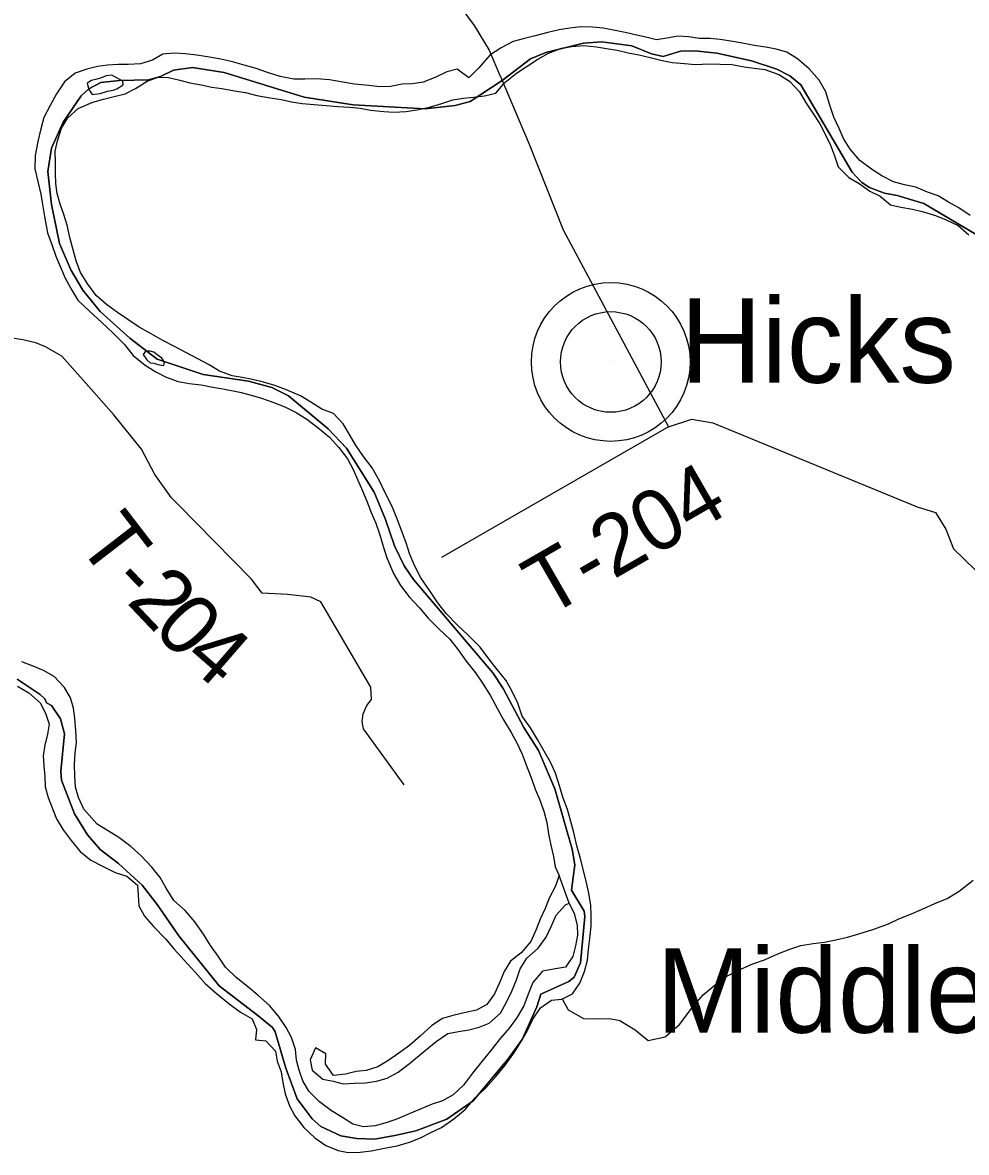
# Model space of a CAD drawing. Extents: x 1310247 to 1664935, y 284496 to 704931.
# Drawn here: x 1525623 to 1530293, y 494606 to 500197 of the extents above; entities that cross this region are included whole.
import ezdxf

# ---------------------------------------------------------------- set-up
doc = ezdxf.new("R2010")
doc.units = 0
for name, color, linetype in [('GM_X_Adjacent_County', 7, 'Continuous'), ('GM_X_City_Street', 7, 'Continuous'), ('GM_X_County_Road_Text', 7, 'Continuous'), ('GM_X_County_Subdivision_Text', 7, 'Continuous'), ('GM_X_Interstate_Route', 7, 'Continuous'), ('GM_X_Major_River_Text', 7, 'Continuous'), ('GM_X_Minor_River_Text', 7, 'Continuous'), ('GM_X_Township_Subdivision', 7, 'Continuous'), ('GM_X_Township_Subdivision_Text', 7, 'Continuous'), ('GM_X_Unincorporated', 7, 'Continuous')]:
    doc.layers.add(name, color=color, linetype=linetype)

msp = doc.modelspace()

# ---------------------------------------------------------------- linework, layer by layer
at = {"layer": 'GM_X_Adjacent_County'}
for points in [[(1525596.4, 496947.3), (1525709.9, 496872.7), (1525733.5, 496850.8), (1525741.5, 496830.8), (1525765.4, 496816.8), (1525811, 496752.2), (1525830.4, 496677.5), (1525811.8, 496492), (1525816.2, 496448.4), (1525879.3, 496281.1), (1525944, 496177.2), (1526006.8, 496104.3), (1526098.1, 496035.7), (1526214, 495927.8), (1526289.2, 495833.2), (1526395.4, 495677.5), (1526595.4, 495430.8), (1526787.5, 495284.1), (1526859, 495224.1), (1526873.3, 495203.5), (1526926.2, 495022.2), (1526981.7, 494871.8), (1527055.5, 494772.8), (1527098.7, 494734.8), (1527197.3, 494687.8), (1527277.5, 494674.4), (1527364.7, 494672.3), (1527465, 494689.3), (1527569.1, 494712.1), (1527722.7, 494770.2), (1527851.6, 494861.1), (1528025.1, 495069.8), (1528094.7, 495165.6), (1528167.3, 495325.7), (1528186.7, 495389.9), (1528325.6, 495451.3), (1528352.1, 495472.9), (1528384, 495544.7), (1528405.1, 495772.9), (1528401.9, 495799.9), (1528338.7, 495903.5), (1528354.9, 496029.5), (1528342.9, 496106.7), (1528256.8, 496404.7), (1528175.2, 496594.1), (1528102.5, 496708), (1528001.3, 496902.2), (1527949.5, 496978.7), (1527557.8, 497440.9), (1527510.8, 497508.9), (1527462.9, 497607.7), (1527419.3, 497737.4), (1527362.3, 497872.9), (1527225.9, 498091.6), (1527135.5, 498186.8), (1526939.5, 498349.3), (1526855.5, 498391.6), (1526740.2, 498423.2), (1526516.1, 498456.1), (1526289.6, 498531), (1526154.5, 498634.8), (1526007.2, 498767.5), (1525921.5, 498872.6), (1525862.4, 498972.9), (1525805, 499104.3), (1525765.9, 499296.7), (1525748.7, 499459.6), (1525766.6, 499575.3), (1525824.1, 499704.3), (1525913, 499835.1), (1525951.4, 499868.6), (1526009.5, 499900.7), (1526102.2, 499910.8), (1526246.5, 499914.3), (1526304.6, 499930.5), (1526369.6, 499962), (1526463.7, 499974.3), (1526620.4, 499950.2), (1527016.1, 499827.6), (1527258.8, 499790.7), (1527614.7, 499770), (1527762.6, 499787.4), (1527837.1, 499806.4), (1527995.8, 499909.5), (1528135.2, 500016.7), (1528211.1, 500049.5), (1528397.7, 500095.2), (1528489.2, 500102.1), (1528637, 500081.6), (1528735, 500042.6), (1528792.8, 500029.8), (1528878.7, 500056.2), (1528949.6, 500056.8), (1529057.5, 500044.8), (1529228.9, 500006.9), (1529354.1, 499966.9), (1529419.3, 499933.2), (1529472.8, 499888.4), (1529727.3, 499456.2), (1529774.8, 499404.8), (1529814, 499380.3), (1529887, 499353.6), (1529949.3, 499340.5), (1530082.7, 499300.9), (1530340.5, 499148.9)], [(1530340.5, 499148.9), (1530082.7, 499300.9), (1529949.3, 499340.5), (1529887, 499353.6), (1529814, 499380.3), (1529774.8, 499404.8), (1529727.3, 499456.2), (1529472.8, 499888.4), (1529419.3, 499933.2), (1529354.1, 499966.9), (1529228.9, 500006.9), (1529057.5, 500044.8), (1528949.6, 500056.8), (1528878.7, 500056.2), (1528792.8, 500029.8), (1528735, 500042.6), (1528637, 500081.6), (1528489.2, 500102.1), (1528397.7, 500095.2), (1528211.1, 500049.5), (1528135.2, 500016.7), (1527995.8, 499909.5), (1527837.1, 499806.4), (1527762.6, 499787.4), (1527614.7, 499770), (1527258.8, 499790.7), (1527016.1, 499827.6), (1526620.4, 499950.2), (1526463.7, 499974.3), (1526369.6, 499962), (1526304.6, 499930.5), (1526246.5, 499914.3), (1526102.2, 499910.8), (1526009.5, 499900.7), (1525951.4, 499868.6), (1525913, 499835.1), (1525824.1, 499704.3), (1525766.6, 499575.3), (1525748.7, 499459.6), (1525765.9, 499296.7), (1525805, 499104.3), (1525862.4, 498972.9), (1525921.5, 498872.6), (1526007.2, 498767.5), (1526154.5, 498634.8), (1526289.6, 498531), (1526516.1, 498456.1), (1526740.2, 498423.2), (1526855.5, 498391.6), (1526939.5, 498349.3), (1527135.5, 498186.8), (1527225.9, 498091.6), (1527362.3, 497872.9), (1527419.3, 497737.4), (1527462.9, 497607.7), (1527510.8, 497508.9), (1527557.8, 497440.9), (1527949.5, 496978.7), (1528001.3, 496902.2), (1528102.5, 496708), (1528175.2, 496594.1), (1528256.8, 496404.7), (1528342.9, 496106.7), (1528354.9, 496029.5), (1528338.7, 495903.5), (1528401.9, 495799.9), (1528405.1, 495772.9), (1528384, 495544.7), (1528352.1, 495472.9), (1528325.6, 495451.3), (1528186.7, 495389.9), (1528167.3, 495325.7), (1528094.7, 495165.6), (1528025.1, 495069.8), (1527851.6, 494861.1), (1527722.7, 494770.2), (1527569.1, 494712.1), (1527465, 494689.3), (1527364.7, 494672.3), (1527277.5, 494674.4), (1527197.3, 494687.8), (1527098.7, 494734.8), (1527055.5, 494772.8), (1526981.7, 494871.8), (1526926.2, 495022.2), (1526873.3, 495203.5), (1526859, 495224.1), (1526787.5, 495284.1), (1526595.4, 495430.8), (1526395.4, 495677.5), (1526289.2, 495833.2), (1526214, 495927.8), (1526098.1, 496035.7), (1526006.8, 496104.3), (1525944, 496177.2), (1525879.3, 496281.1), (1525816.2, 496448.4), (1525811.8, 496492), (1525830.4, 496677.5), (1525811, 496752.2), (1525765.4, 496816.8), (1525741.5, 496830.8), (1525733.5, 496850.8), (1525709.9, 496872.7), (1525596.4, 496947.3)]]:
    msp.add_lwpolyline(points, dxfattribs=at)
at = {"layer": 'GM_X_City_Street'}
msp.add_line((1528327.2, 495840.2), (1528277.7, 495975.8), dxfattribs=at)
for points in [[(1529022.6, 500118.6), (1528972.2, 500117.6), (1528918.1, 500126.8), (1528865.8, 500129.9), (1528811.2, 500119), (1528758.7, 500112.1), (1528706.6, 500125.2), (1528654.5, 500136.3), (1528604.3, 500147.4), (1528554.2, 500158.5), (1528496.1, 500169.8), (1528443.8, 500174.9), (1528383.4, 500176.1), (1528330.9, 500169.2), (1528278.4, 500160.3), (1528221.7, 500147.4), (1528158.9, 500130.6), (1528100.2, 500115.8), (1528049.6, 500102.8), (1527990.6, 500071.9), (1527935.4, 500034.9), (1527879.8, 499973.8), (1527830.4, 499922.7), (1527772.9, 499966), (1527722.3, 499953), (1527667.3, 499926.1), (1527604.4, 499901.3), (1527551.9, 499894.4), (1527501.5, 499891.4), (1527442.9, 499880.6), (1527388.5, 499879.7), (1527336.2, 499884.8), (1527265.9, 499892.3), (1527197.7, 499903.8), (1527141.5, 499913), (1527077.1, 499918.3), (1527018.7, 499917.6), (1526964.3, 499916.7), (1526898.1, 499930.1), (1526834.1, 499949.5), (1526774.1, 499970.9), (1526720.1, 499986), (1526662, 500003.3), (1526603.9, 500016.6), (1526547.7, 500025.8), (1526485.5, 500035.1), (1526427.2, 500042.4), (1526372.9, 500045.5), (1526316.5, 500040.7), (1526265.5, 500011.6), (1526206.7, 499992.8), (1526146.2, 499990), (1526095.9, 499989), (1526043.4, 499986.1), (1525993, 499979.2), (1525940.3, 499966.2), (1525883.5, 499947.3), (1525830.3, 499904.2), (1525790.8, 499844.8), (1525759.4, 499787.3), (1525727.9, 499727.7), (1525712.7, 499671.8), (1525699.3, 499607.8), (1525685.7, 499539.8), (1525684.4, 499473.6), (1525699.2, 499411), (1525714, 499348.5), (1525720.9, 499296.1), (1525731.8, 499237.7), (1525746.2, 499157), (1525769.1, 499094.3), (1525788.1, 499041.7), (1525811.2, 498987), (1525834.2, 498932.3), (1525867.2, 498873.4), (1525896.3, 498822.6), (1525955.6, 498767.2), (1526012.9, 498713.8), (1526070.2, 498662.4), (1526125.4, 498605), (1526170.6, 498549.8), (1526230, 498502.4), (1526281.7, 498469.2), (1526333.4, 498442), (1526393.4, 498420.7), (1526447.6, 498411.5), (1526505.8, 498404.3), (1526564, 498393), (1526614.2, 498383.9), (1526698.4, 498368.1), (1526754.5, 498352.9), (1526804.5, 498337.8), (1526860.5, 498318.5), (1526920.4, 498295.2), (1526976.2, 498267.9), (1527029.9, 498234.7), (1527085.4, 498191.4), (1527140.8, 498146), (1527188.1, 498094.8), (1527231.2, 498037.7), (1527260.3, 497982.9)], [(1530311.2, 499242.3), (1530255.6, 499279.6), (1530203.9, 499308.8), (1530152.2, 499340), (1530100.2, 499357.1), (1530042.3, 499382.4), (1529986.1, 499393.7), (1529932.1, 499408.8), (1529874.3, 499438.2), (1529822.6, 499471.4), (1529765.1, 499514.8), (1529718, 499570), (1529684.8, 499622.8), (1529663.7, 499673.5), (1529636.7, 499728.3), (1529615.9, 499793), (1529597, 499853.6), (1529564, 499912.5), (1529514.8, 499967.8), (1529457.5, 500017.1), (1529403.8, 500050.4), (1529351.7, 500065.5), (1529299.6, 500074.7), (1529243.4, 500083.9), (1529193.2, 500092.9), (1529137.1, 500104.1), (1529074.9, 500113.5), (1529022.6, 500118.6)], [(1527239.8, 498158), (1527208.7, 498210.9), (1527161.4, 498262.1), (1527103.4, 498283.3), (1527049.8, 498318.6), (1526998.1, 498349.8), (1526924.2, 498381.5), (1526870.3, 498400.7), (1526814.2, 498417.9), (1526760.1, 498431.1), (1526710, 498440.2), (1526659.8, 498449.2), (1526597.9, 498472.6), (1526546.2, 498503.8), (1526490.4, 498533.1), (1526430.7, 498564.5), (1526374.9, 498593.8), (1526317.1, 498623.1), (1526259.4, 498656.4), (1526199.7, 498689.8), (1526144.1, 498727.1), (1526092.4, 498762.3), (1526038.9, 498801.6), (1525987.5, 498846.8), (1525946.3, 498901.9), (1525909.3, 498960.9), (1525888.3, 499017.5), (1525873.3, 499072.1), (1525856.5, 499132.7), (1525843.7, 499195.2), (1525826.7, 499247.7), (1525809.6, 499298.3), (1525794.6, 499350.8), (1525787.6, 499401.2), (1525786.6, 499451.4), (1525785.7, 499505.6), (1525784.8, 499559.8), (1525796, 499611.8), (1525815.4, 499673.7), (1525846.7, 499725.2), (1525898, 499772.3), (1525971.2, 499802.9), (1526023.8, 499817.9), (1526076.5, 499830.8), (1526131.1, 499843.8), (1526182, 499870.8), (1526239.2, 499907.8), (1526293.9, 499926.7), (1526344.3, 499925.6), (1526400.4, 499912.4), (1526450.4, 499899.3), (1526506.6, 499888.1), (1526558.7, 499877), (1526608.9, 499869.9), (1526671.1, 499858.6), (1526725.3, 499851.4), (1526781.4, 499836.2), (1526837.6, 499827), (1526901.8, 499815.6), (1526953.9, 499804.5), (1527006.1, 499797.3), (1527066.4, 499792.1), (1527124.7, 499786.8), (1527183, 499781.6), (1527241.4, 499778.4), (1527293.6, 499773.3), (1527343.8, 499764.2), (1527410.1, 499756.8), (1527460.4, 499753.7), (1527518.8, 499756.5), (1527573.4, 499765.4), (1527636.1, 499778.1), (1527696.9, 499797), (1527751.6, 499813.9), (1527804.1, 499822.8), (1527854.6, 499827.8), (1527909.1, 499834.7), (1527963.8, 499847.6), (1528009.2, 499900.9), (1528066.5, 499945.8), (1528119.6, 499980.9), (1528172.7, 500015.9), (1528225.6, 500044.9), (1528288.6, 500069.7), (1528341.1, 500078.6), (1528399.6, 500083.4), (1528461.9, 500076.1), (1528512.1, 500069), (1528564.3, 500059.9), (1528618.4, 500046.7), (1528672.5, 500037.6), (1528728.6, 500024.4), (1528786.7, 500009.1), (1528836.9, 500000), (1528897.2, 499994.7), (1528951.4, 499989.6), (1529020, 499992.2), (1529072.3, 499991.1), (1529132.7, 499989.8), (1529192.9, 499978.5), (1529243.1, 499971.4)], [(1526064.6, 499937.5), (1526036.3, 499934.1), (1526007.9, 499922.6), (1525989.6, 499917), (1525963.3, 499909.5), (1525942.9, 499897.9), (1525950.3, 499865.6), (1525967.9, 499841.1), (1526006.3, 499846.4), (1526042.8, 499857.6), (1526071.1, 499863.1), (1526089.3, 499868.7)], [(1526089.3, 499868.7), (1526119.9, 499888.2), (1526118.3, 499906.3), (1526064.6, 499937.5)], [(1529243.1, 499971.4), (1529295.3, 499964.3), (1529365.3, 499940.8), (1529416.9, 499907.5), (1529466.1, 499854.3), (1529497.3, 499803.5), (1529532.4, 499748.5), (1529567.5, 499695.6), (1529594.7, 499644.8), (1529619.7, 499590.1), (1529640.8, 499537.4), (1529657.7, 499482.9), (1529711, 499429.5), (1529762.8, 499400.3), (1529814.3, 499363.1), (1529866.2, 499337.9), (1529917.6, 499294.7), (1529967.7, 499283.6), (1530025.9, 499274.4), (1530080, 499261.2), (1530140, 499241.9), (1530191.9, 499220.7), (1530251.8, 499193.3), (1530305.2, 499146)], [(1526289.5, 498553.4), (1526271.6, 498565.8), (1526253.6, 498570.2), (1526231.4, 498570.6), (1526219, 498554.8), (1526238.6, 498528.3), (1526254.4, 498513.9), (1526272.5, 498511.5), (1526292.5, 498505.1), (1526322.6, 498500.5)], [(1526322.6, 498500.5), (1526324.9, 498516.5), (1526311.3, 498536.8), (1526289.5, 498553.4)], [(1526081, 495991.6), (1526139, 495972.3), (1526192.4, 495929), (1526195.4, 495878.8), (1526198.4, 495826.5), (1526225.5, 495775.8), (1526272.7, 495722.5), (1526329.9, 495663.1), (1526373.1, 495612), (1526422.3, 495556.8), (1526477.4, 495497.4), (1526526.6, 495442.1), (1526580, 495394.8), (1526643.4, 495343.3), (1526700.9, 495300), (1526758.6, 495266.6), (1526779.6, 495214), (1526774.6, 495163.9), (1526826.8, 495158.8), (1526874.1, 495107.6), (1526883.1, 495057.2), (1526902.1, 495004.6), (1526911.1, 494952.2), (1526922, 494895.8), (1526943, 494837.1), (1526970.1, 494786.3), (1527015.2, 494729.2), (1527068.5, 494677.8), (1527124.1, 494640.5), (1527184, 494615.2), (1527234.2, 494606.1), (1527292.6, 494606.9), (1527347.1, 494613.8), (1527413.8, 494626.5), (1527476.5, 494639.2), (1527537.3, 494656), (1527592.1, 494679), (1527643, 494704), (1527695.9, 494729), (1527757.2, 494771.9), (1527812.5, 494818.9), (1527864.1, 494878.1), (1527915.4, 494925.2), (1527964.9, 494982.4), (1528010.4, 495037.6), (1528053.9, 495097), (1528089.4, 495154.5), (1528120.7, 495210), (1528148.1, 495265.7), (1528185.5, 495321.1), (1528240.7, 495360.1), (1528291.1, 495365.1), (1528344, 495390.1), (1528379.3, 495443.6), (1528402.7, 495501.3), (1528417.9, 495557.2), (1528423.1, 495611.3), (1528430.3, 495665.4), (1528435.6, 495725.5), (1528436.6, 495777.7), (1528433.7, 495828), (1528424.9, 495888.4), (1528412, 495948.9), (1528397.1, 496005.4), (1528384.1, 496059.9), (1528365.3, 496122.5), (1528350.6, 496189.1), (1528335.6, 496243.6), (1528318.7, 496302.2), (1528297.7, 496358.9), (1528278.9, 496419.5), (1528260, 496482.1), (1528235, 496536.9), (1528203.9, 496591.8), (1528170.9, 496648.7), (1528135.9, 496707.6), (1528094.8, 496764.7), (1528074, 496829.4), (1528043, 496890.3), (1528013.9, 496943.1), (1527970.7, 496996.2), (1527929.5, 497049.3), (1527886.4, 497106.4), (1527827.2, 497165.9), (1527775.9, 497213.1), (1527718.7, 497272.5), (1527677.5, 497325.6), (1527638.5, 497384.7), (1527593.5, 497449.9), (1527562.6, 497510.8), (1527537.6, 497569.5), (1527520.6, 497622), (1527497.7, 497682.8), (1527476.8, 497741.4), (1527449.9, 497806.2), (1527417, 497869.2), (1527388.1, 497930), (1527353.1, 497993), (1527310, 498050.1), (1527270.9, 498107.2), (1527239.8, 498158)], [(1527260.3, 497982.9), (1527281.4, 497932.3), (1527304.5, 497879.6), (1527325.5, 497828.9), (1527348.5, 497772.2), (1527371.6, 497719.5), (1527388.6, 497667), (1527405.6, 497610.4), (1527424.4, 497547.8), (1527459, 497470.7), (1527492, 497411.8), (1527535.2, 497354.7), (1527586.4, 497301.4), (1527629.6, 497250.3), (1527682.9, 497197), (1527736.2, 497145.7), (1527777.4, 497092.6), (1527818.5, 497037.5), (1527863.6, 496978.4), (1527898.8, 496927.4), (1527935.8, 496868.4), (1527972.7, 496801.4), (1528001.7, 496746.6), (1528040.7, 496683.5), (1528067.8, 496632.8), (1528094.8, 496576), (1528119.7, 496511.2), (1528140.7, 496456.5), (1528159.7, 496403.9), (1528180.8, 496353.3), (1528201.7, 496294.6), (1528216.7, 496238.1), (1528225.6, 496181.7), (1528236.5, 496127.2), (1528249.4, 496070.8), (1528258.4, 496018.4), (1528277.7, 495975.8)], [(1528327.2, 495840.2), (1528352.3, 495787.5), (1528367.2, 495731), (1528368.2, 495680.7), (1528359, 495628.7), (1528345.8, 495574.8), (1528308.5, 495523.4), (1528249.9, 495512.5), (1528195.3, 495503.6), (1528147.8, 495446.4), (1528124.5, 495388.7), (1528103.1, 495330.9), (1528069.7, 495275.3), (1528032.4, 495221.9), (1527987, 495170.7), (1527937.4, 495109.5), (1527896, 495056.1), (1527848.5, 494998.9), (1527805, 494939.5), (1527753.6, 494890.4), (1527700.6, 494861.4), (1527649.9, 494844.4), (1527587, 494817.6), (1527536.2, 494796.6), (1527477.3, 494771.7), (1527426.6, 494754.7), (1527367.8, 494737.9), (1527309.3, 494733), (1527257.2, 494746.2), (1527205.6, 494779.4), (1527151.9, 494812.6), (1527092.4, 494856.1), (1527039.1, 494909.4), (1527010, 494960.2), (1526990.9, 495012.8), (1526977.9, 495063.3), (1526972.9, 495115.6), (1526954, 495174.2), (1526926.9, 495225), (1526889.8, 495280), (1526844.6, 495333.1), (1526787.2, 495384.5), (1526735.8, 495427.7), (1526680.3, 495471.1), (1526627, 495522.4), (1526589.9, 495577.4), (1526552.7, 495630.4), (1526517.6, 495685.3), (1526474.6, 495746.4), (1526427.4, 495803.6), (1526372.1, 495853), (1526333.1, 495914), (1526304, 495966.9), (1526262.8, 496017.9), (1526209.5, 496073.2), (1526158.2, 496120.5), (1526098.7, 496163.9), (1526043, 496199.2), (1525991.3, 496230.4), (1525926.4, 496304), (1525899.4, 496362.8), (1525884.4, 496413.4), (1525881.5, 496469.6), (1525880.7, 496525.9), (1525883.9, 496584), (1525889, 496634.1), (1525886.1, 496692.4), (1525881.4, 496754.8), (1525874.4, 496805.1), (1525859.3, 496855.6), (1525830.2, 496906.4), (1525779, 496961.7), (1525727.2, 496990.9), (1525675.3, 497012.1), (1525619.4, 497033.3)], [(1525598.7, 496913.3), (1525654.4, 496880), (1525709.8, 496830.6), (1525736.9, 496779.9), (1525753.9, 496725.3), (1525746.8, 496675.3), (1525733.6, 496621.3), (1525724.5, 496569.3), (1525727.5, 496519), (1525732.4, 496466.7), (1525735.4, 496414.5), (1525750.4, 496362), (1525769.5, 496311.4), (1525790.5, 496256.7), (1525823.6, 496201.8), (1525862.7, 496148.8), (1525907.9, 496095.6), (1525961.4, 496052.3), (1526021.2, 496021), (1526081, 495991.6)], [(1528277.7, 495975.8), (1528258.4, 495920), (1528229, 495864.4), (1528207.8, 495812.6), (1528184.6, 495760.9), (1528163.4, 495709.1), (1528137.9, 495649.4), (1528090.5, 495594.2), (1528037.3, 495553.1), (1528006, 495501.6), (1527982.7, 495445.8), (1527957.3, 495390.1), (1527920, 495338.7), (1527869.1, 495309.7), (1527808.4, 495296.9), (1527757.8, 495285.9), (1527701.1, 495269), (1527648, 495234), (1527590.5, 495181), (1527537.2, 495135.9), (1527484, 495096.8), (1527430.9, 495059.8), (1527379.9, 495028.8), (1527323.2, 495011.9), (1527272.7, 495006.9), (1527220.1, 494993.9), (1527161.6, 494987.1), (1527122.4, 495042.2), (1527123.5, 495094.3), (1527071.8, 495123.5), (1527046.4, 495063.8), (1527055.4, 495013.5), (1527108.8, 494968.2), (1527159, 494959.1), (1527209, 494946), (1527265.5, 494948.8), (1527319.9, 494949.7), (1527374.4, 494958.6), (1527427.1, 494973.5), (1527482.1, 495002.5), (1527537.3, 495045.5), (1527615.2, 495110.2), (1527668.5, 495155.2), (1527727.7, 495194.2), (1527780.3, 495205.1), (1527830.8, 495212.1), (1527881.4, 495225.1), (1527932.2, 495246.1), (1527987.6, 495295.1), (1528019, 495352.7), (1528044.2, 495404.4), (1528067.5, 495460.1), (1528084.8, 495514), (1528118.1, 495567.5), (1528173.5, 495616.5), (1528212.9, 495671.9), (1528240.3, 495727.6), (1528263.5, 495779.3), (1528308.9, 495830.6), (1528327.2, 495840.2)]]:
    msp.add_lwpolyline(points, dxfattribs=at)
at = {"layer": 'GM_X_County_Road_Text'}
for points in [[(1526396, 502562.3), (1526663.7, 502071.8), (1526842.1, 501790.2), (1527041.7, 501454.3), (1527206.4, 501197), (1527247.3, 501116.2), (1527267.7, 501011.6), (1527294.4, 500918.9), (1527299.5, 500860.7), (1527348.8, 500805.8), (1527642.9, 500474.4), (1527857.3, 500182.3), (1527931.7, 500060.8), (1527986.4, 499931.8), (1527986.8, 499930.7)], [(1527986.8, 499930.7), (1527995.8, 499909.5), (1528129.3, 499594.5), (1528297.4, 499170.8), (1528584.2, 498634.9), (1528818.4, 498196.1), (1528933.5, 498234.4), (1529037.7, 498216.8), (1530049.5, 497800), (1530139.5, 497772.5), (1530190.4, 497689.5), (1530229.1, 497592.6), (1530335.9, 497488.7), (1531182.8, 496930.1), (1531691.1, 496683.6), (1531814.7, 496621.5), (1531957.5, 496509), (1532298, 496186.8), (1532744.4, 495709.7)]]:
    msp.add_lwpolyline(points, dxfattribs=at)
at = {"layer": 'GM_X_County_Subdivision_Text'}
for points in [[(1525975.7, 498367.9), (1525816.6, 498545.5), (1525737, 498592.8), (1525689.1, 498611.6), (1525625, 498626.7), (1525570.9, 498635.5), (1525409.7, 498728.3), (1525190.2, 498952.3), (1525019.6, 499089.3), (1524771.4, 499243.2)], [(1527510.9, 496425.6), (1527310.3, 496701.5), (1527302.8, 496737.7), (1527307.4, 496775.7), (1527326.2, 496817.5), (1527348.7, 496847.3), (1527345.7, 496907.5), (1527099.2, 497330.4), (1527049.3, 497353.2), (1526935.1, 497367), (1526808.6, 497373), (1526755.4, 497442), (1526390.8, 497813.9), (1526360, 497845.2), (1526277.5, 497960.8), (1526211.2, 498086.2), (1526075.2, 498256.7), (1525975.7, 498367.9)], [(1528818.4, 498196.1), (1527781.7, 497599.5)]]:
    msp.add_lwpolyline(points, dxfattribs=at)
at = {"layer": 'GM_X_Major_River_Text'}
msp.add_line((1528533.3, 498517.5), (1528533.3, 498517.5), dxfattribs=at)
at = {"layer": 'GM_X_Minor_River_Text'}
msp.add_lwpolyline([(1528294.5, 495362.9), (1528321.7, 495312.2), (1528397.5, 495268.6), (1528455.9, 495267.4), (1528526.5, 495268.1), (1528578.7, 495259), (1528654.5, 495213.4), (1528717.9, 495159.9), (1528802.9, 495178.4), (1528872.7, 495239.3), (1528938.9, 495326.3), (1528990.5, 495385.6), (1529050, 495434.6), (1529107.3, 495477.7), (1529164.3, 495508.7), (1529235.5, 495539.5), (1529294.3, 495558.4), (1529359.5, 495589.3), (1529418.4, 495612.2), (1529473.2, 495629.2), (1529533.9, 495640.1), (1529590.4, 495647), (1529647.1, 495658), (1529703.8, 495670.9), (1529760.6, 495687.9), (1529829.6, 495708.6), (1529906.7, 495737.3), (1529957.6, 495762.4), (1530020.6, 495787.3), (1530085.7, 495814.1), (1530136.5, 495837.2), (1530197.5, 495862.1), (1530256.7, 495899.2), (1530326.4, 495954)], dxfattribs=at)
at = {"layer": 'GM_X_Township_Subdivision_Text'}
msp.add_lwpolyline([(1527781.7, 497599.5), (1527695.3, 497549.8)], dxfattribs=at)
at = {"layer": 'GM_X_Unincorporated'}
for radius in [392.8, 249]:
    msp.add_circle((1528533.3, 498517.5), radius, dxfattribs=at)

# ---------------------------------------------------------------- texts
at = {"layer": 'GM_X_Interstate_Route'}
for s, p in [('Hicks', (1528877.7, 498414.7)), ('Middleboro', (1528758.9, 495198.4))]:
    msp.add_text(s, height=417, rotation=0, dxfattribs=at).set_placement(p)
at = {"layer": 'GM_X_Township_Subdivision'}
for s, rotation, p in [('T-204', 29.9527, (1528218.1, 497251)), ('T', 307.6431, (1525887.2, 497621.9)), ('-', 313.9501, (1526047.8, 497416.9)), ('2', 313.528, (1526132.9, 497328.7)), ('0', 313.6659, (1526260.7, 497194.1)), ('4', 318.9774, (1526410.2, 497039.5))]:
    msp.add_text(s, height=300, rotation=rotation, dxfattribs=at).set_placement(p)

doc.saveas('drawing.dxf')
